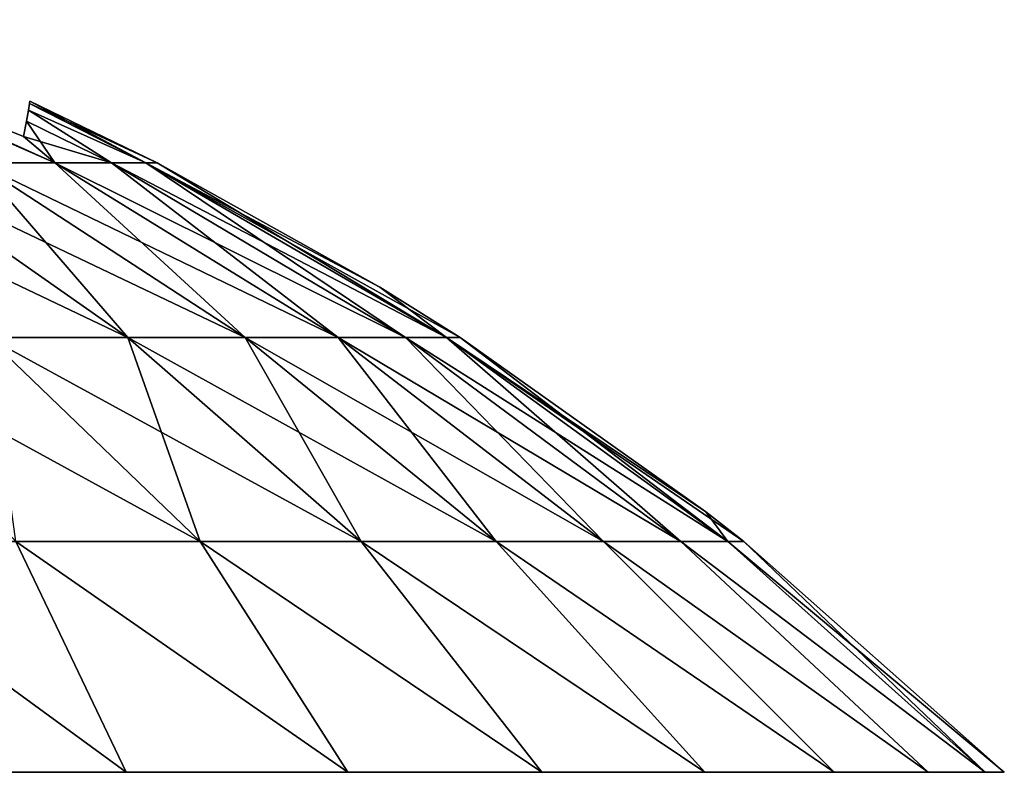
# Model space of a CAD drawing. Header units: millimetres. Extents: x -111 to 111, y -53 to 40.
# Tile 250 of 279: x 14.389 to 15.528, y 39.057 to 39.927. Entities that reach past the tile are written whole.
import ezdxf

# ---------------------------------------------------------------- set-up
doc = ezdxf.new("R2010")
doc.units = ezdxf.units.MM
doc.header["$LTSCALE"] = 52.148148
for name, color, linetype in [('191', 7, 'CONTINUOUS'), ('192', 7, 'CONTINUOUS'), ('193', 7, 'CONTINUOUS'), ('194', 7, 'CONTINUOUS')]:
    doc.layers.add(name, color=color, linetype=linetype)

msp = doc.modelspace()

# ---------------------------------------------------------------- linework, layer by layer
at = {"layer": '191', "color": 7, "linetype": 'CONTINUOUS'}
for points in [[(14.0925, 39.9138, 13.3155), (14.0539, 39.9274, 13.3179), (14.4302, 39.7616, 13.3735), (14.0925, 39.9138, 13.3155)], [(14.4302, 39.7616, 13.3735), (14.0539, 39.9274, 13.3179), (14.34, 39.7616, 13.574), (14.4302, 39.7616, 13.3735)], [(14.394, 39.7921, 13.294), (14.0925, 39.9138, 13.3155), (14.4302, 39.7616, 13.3735), (14.394, 39.7921, 13.294)], [(14.4008, 39.8306, 12.8708), (14.3995, 39.8228, 13.0126), (14.5353, 39.7616, 12.9474), (14.4008, 39.8306, 12.8708)], [(14.4013, 39.8332, 12.7279), (14.4008, 39.8306, 12.8708), (14.5485, 39.7616, 12.7279), (14.4013, 39.8332, 12.7279)], [(14.5485, 39.7616, 12.7279), (14.4008, 39.8306, 12.8708), (14.5353, 39.7616, 12.9474), (14.5485, 39.7616, 12.7279)], [(14.3995, 39.8228, 13.0126), (14.3972, 39.81, 13.1537), (14.4956, 39.7616, 13.1636), (14.3995, 39.8228, 13.0126)], [(14.5353, 39.7616, 12.9474), (14.3995, 39.8228, 13.0126), (14.4956, 39.7616, 13.1636), (14.5353, 39.7616, 12.9474)], [(14.3972, 39.81, 13.1537), (14.394, 39.7921, 13.294), (14.4956, 39.7616, 13.1636), (14.3972, 39.81, 13.1537)], [(14.4956, 39.7616, 13.1636), (14.394, 39.7921, 13.294), (14.4302, 39.7616, 13.3735), (14.4956, 39.7616, 13.1636)], [(14.2263, 39.7616, 13.7622), (14.0907, 39.7616, 13.9352), (14.5144, 39.5597, 13.961), (14.2263, 39.7616, 13.7622)], [(14.0907, 39.7616, 13.9352), (14.3527, 39.5597, 14.1674), (14.5144, 39.5597, 13.961), (14.0907, 39.7616, 13.9352)], [(14.34, 39.7616, 13.574), (14.2263, 39.7616, 13.7622), (14.65, 39.5597, 13.7367), (14.34, 39.7616, 13.574)], [(14.2263, 39.7616, 13.7622), (14.5144, 39.5597, 13.961), (14.65, 39.5597, 13.7367), (14.2263, 39.7616, 13.7622)], [(14.4302, 39.7616, 13.3735), (14.34, 39.7616, 13.574), (14.7576, 39.5597, 13.4977), (14.4302, 39.7616, 13.3735)], [(14.34, 39.7616, 13.574), (14.65, 39.5597, 13.7367), (14.7576, 39.5597, 13.4977), (14.34, 39.7616, 13.574)], [(14.4956, 39.7616, 13.1636), (14.4302, 39.7616, 13.3735), (14.8356, 39.5597, 13.2474), (14.4956, 39.7616, 13.1636)], [(14.4302, 39.7616, 13.3735), (14.7576, 39.5597, 13.4977), (14.8356, 39.5597, 13.2474), (14.4302, 39.7616, 13.3735)], [(14.4956, 39.7616, 13.1636), (14.8356, 39.5597, 13.2474), (14.8828, 39.5597, 12.9896), (14.4956, 39.7616, 13.1636)], [(14.5353, 39.7616, 12.9474), (14.4956, 39.7616, 13.1636), (14.8828, 39.5597, 12.9896), (14.5353, 39.7616, 12.9474)], [(14.5353, 39.7616, 12.9474), (14.8987, 39.5597, 12.7279), (14.8057, 39.618, 12.7279), (14.5353, 39.7616, 12.9474)], [(14.5353, 39.7616, 12.9474), (14.8828, 39.5597, 12.9896), (14.8987, 39.5597, 12.7279), (14.5353, 39.7616, 12.9474)], [(14.5485, 39.7616, 12.7279), (14.5353, 39.7616, 12.9474), (14.8057, 39.618, 12.7279), (14.5485, 39.7616, 12.7279)], [(14.3849, 39.3235, 14.5982), (14.5982, 39.3235, 14.3849), (14.1674, 39.5597, 14.3527), (14.3849, 39.3235, 14.5982)], [(14.1674, 39.5597, 14.3527), (14.5982, 39.3235, 14.3849), (14.3527, 39.5597, 14.1674), (14.1674, 39.5597, 14.3527)], [(14.3527, 39.5597, 14.1674), (14.7843, 39.3235, 14.1473), (14.5144, 39.5597, 13.961), (14.3527, 39.5597, 14.1674)], [(14.5982, 39.3235, 14.3849), (14.7843, 39.3235, 14.1473), (14.3527, 39.5597, 14.1674), (14.5982, 39.3235, 14.3849)], [(14.5144, 39.5597, 13.961), (14.9404, 39.3235, 13.8891), (14.65, 39.5597, 13.7367), (14.5144, 39.5597, 13.961)], [(14.7843, 39.3235, 14.1473), (14.9404, 39.3235, 13.8891), (14.5144, 39.5597, 13.961), (14.7843, 39.3235, 14.1473)], [(14.9404, 39.3235, 13.8891), (15.0643, 39.3235, 13.614), (14.65, 39.5597, 13.7367), (14.9404, 39.3235, 13.8891)], [(14.65, 39.5597, 13.7367), (15.0643, 39.3235, 13.614), (14.7576, 39.5597, 13.4977), (14.65, 39.5597, 13.7367)], [(15.0643, 39.3235, 13.614), (15.154, 39.3235, 13.3259), (14.7576, 39.5597, 13.4977), (15.0643, 39.3235, 13.614)], [(14.7576, 39.5597, 13.4977), (15.154, 39.3235, 13.3259), (14.8356, 39.5597, 13.2474), (14.7576, 39.5597, 13.4977)], [(15.154, 39.3235, 13.3259), (15.2084, 39.3235, 13.0291), (14.8356, 39.5597, 13.2474), (15.154, 39.3235, 13.3259)], [(14.8356, 39.5597, 13.2474), (15.2084, 39.3235, 13.0291), (14.8828, 39.5597, 12.9896), (14.8356, 39.5597, 13.2474)], [(15.2084, 39.3235, 13.0291), (15.2266, 39.3235, 12.7279), (14.8828, 39.5597, 12.9896), (15.2084, 39.3235, 13.0291)], [(15.2266, 39.3235, 12.7279), (15.1829, 39.358, 12.7279), (14.8828, 39.5597, 12.9896), (15.2266, 39.3235, 12.7279)], [(14.8828, 39.5597, 12.9896), (15.1829, 39.358, 12.7279), (14.8987, 39.5597, 12.7279), (14.8828, 39.5597, 12.9896)], [(14.2282, 39.0566, 15.092), (14.5127, 39.0566, 14.8854), (14.1473, 39.3235, 14.7843), (14.2282, 39.0566, 15.092)], [(14.1473, 39.3235, 14.7843), (14.5127, 39.0566, 14.8854), (14.3849, 39.3235, 14.5982), (14.1473, 39.3235, 14.7843)], [(14.5127, 39.0566, 14.8854), (14.769, 39.0566, 14.6447), (14.3849, 39.3235, 14.5982), (14.5127, 39.0566, 14.8854)], [(14.3849, 39.3235, 14.5982), (14.769, 39.0566, 14.6447), (14.5982, 39.3235, 14.3849), (14.3849, 39.3235, 14.5982)], [(14.769, 39.0566, 14.6447), (14.9932, 39.0566, 14.3737), (14.5982, 39.3235, 14.3849), (14.769, 39.0566, 14.6447)], [(14.5982, 39.3235, 14.3849), (14.9932, 39.0566, 14.3737), (14.7843, 39.3235, 14.1473), (14.5982, 39.3235, 14.3849)], [(14.9932, 39.0566, 14.3737), (15.1816, 39.0566, 14.0768), (14.7843, 39.3235, 14.1473), (14.9932, 39.0566, 14.3737)], [(14.7843, 39.3235, 14.1473), (15.1816, 39.0566, 14.0768), (14.9404, 39.3235, 13.8891), (14.7843, 39.3235, 14.1473)], [(15.1816, 39.0566, 14.0768), (15.3313, 39.0566, 13.7587), (14.9404, 39.3235, 13.8891), (15.1816, 39.0566, 14.0768)], [(14.9404, 39.3235, 13.8891), (15.3313, 39.0566, 13.7587), (15.0643, 39.3235, 13.614), (14.9404, 39.3235, 13.8891)], [(15.3313, 39.0566, 13.7587), (15.44, 39.0566, 13.4243), (15.0643, 39.3235, 13.614), (15.3313, 39.0566, 13.7587)], [(15.0643, 39.3235, 13.614), (15.44, 39.0566, 13.4243), (15.154, 39.3235, 13.3259), (15.0643, 39.3235, 13.614)], [(15.44, 39.0566, 13.4243), (15.5058, 39.0566, 13.0789), (15.154, 39.3235, 13.3259), (15.44, 39.0566, 13.4243)], [(15.154, 39.3235, 13.3259), (15.5058, 39.0566, 13.0789), (15.2084, 39.3235, 13.0291), (15.154, 39.3235, 13.3259)], [(15.5058, 39.0566, 13.0789), (15.5279, 39.0566, 12.7279), (15.2084, 39.3235, 13.0291), (15.5058, 39.0566, 13.0789)], [(15.2084, 39.3235, 13.0291), (15.5279, 39.0566, 12.7279), (15.2266, 39.3235, 12.7279), (15.2084, 39.3235, 13.0291)]]:
    msp.add_3dface(points, dxfattribs=at)
at = {"layer": '192', "color": 7, "linetype": 'CONTINUOUS'}
for points in [[(14.4302, 39.7616, 12.0823), (14.34, 39.7616, 11.8818), (14.0926, 39.9138, 12.1403), (14.4302, 39.7616, 12.0823)], [(14.394, 39.7921, 12.1618), (14.4302, 39.7616, 12.0823), (14.0926, 39.9138, 12.1403), (14.394, 39.7921, 12.1618)], [(14.4008, 39.8306, 12.5852), (14.5353, 39.7616, 12.5085), (14.3995, 39.8228, 12.4434), (14.4008, 39.8306, 12.5852)], [(14.4013, 39.8332, 12.7279), (14.5353, 39.7616, 12.5085), (14.4008, 39.8306, 12.5852), (14.4013, 39.8332, 12.7279)], [(14.4013, 39.8332, 12.7279), (14.5485, 39.7616, 12.7279), (14.5353, 39.7616, 12.5085), (14.4013, 39.8332, 12.7279)], [(14.3995, 39.8228, 12.4434), (14.4956, 39.7616, 12.2922), (14.3972, 39.81, 12.3023), (14.3995, 39.8228, 12.4434)], [(14.5353, 39.7616, 12.5085), (14.4956, 39.7616, 12.2922), (14.3995, 39.8228, 12.4434), (14.5353, 39.7616, 12.5085)], [(14.3972, 39.81, 12.3023), (14.4302, 39.7616, 12.0823), (14.394, 39.7921, 12.1618), (14.3972, 39.81, 12.3023)], [(14.4956, 39.7616, 12.2922), (14.4302, 39.7616, 12.0823), (14.3972, 39.81, 12.3023), (14.4956, 39.7616, 12.2922)], [(14.2263, 39.7616, 11.6937), (14.5144, 39.5597, 11.4948), (14.3527, 39.5597, 11.2885), (14.2263, 39.7616, 11.6937)], [(14.2263, 39.7616, 11.6937), (14.34, 39.7616, 11.8818), (14.5144, 39.5597, 11.4948), (14.2263, 39.7616, 11.6937)], [(14.34, 39.7616, 11.8818), (14.65, 39.5597, 11.7191), (14.5144, 39.5597, 11.4948), (14.34, 39.7616, 11.8818)], [(14.34, 39.7616, 11.8818), (14.4302, 39.7616, 12.0823), (14.65, 39.5597, 11.7191), (14.34, 39.7616, 11.8818)], [(14.4302, 39.7616, 12.0823), (14.7576, 39.5597, 11.9582), (14.65, 39.5597, 11.7191), (14.4302, 39.7616, 12.0823)], [(14.4302, 39.7616, 12.0823), (14.4956, 39.7616, 12.2922), (14.7576, 39.5597, 11.9582), (14.4302, 39.7616, 12.0823)], [(14.4956, 39.7616, 12.2922), (14.5353, 39.7616, 12.5085), (14.8356, 39.5597, 12.2084), (14.4956, 39.7616, 12.2922)], [(14.4956, 39.7616, 12.2922), (14.8356, 39.5597, 12.2084), (14.7576, 39.5597, 11.9582), (14.4956, 39.7616, 12.2922)], [(14.5353, 39.7616, 12.5085), (14.8828, 39.5597, 12.4663), (14.8356, 39.5597, 12.2084), (14.5353, 39.7616, 12.5085)], [(14.5353, 39.7616, 12.5085), (14.5485, 39.7616, 12.7279), (14.8828, 39.5597, 12.4663), (14.5353, 39.7616, 12.5085)], [(14.5485, 39.7616, 12.7279), (14.8057, 39.618, 12.7279), (14.8828, 39.5597, 12.4663), (14.5485, 39.7616, 12.7279)], [(14.8057, 39.618, 12.7279), (14.8987, 39.5597, 12.7279), (14.8828, 39.5597, 12.4663), (14.8057, 39.618, 12.7279)], [(14.5144, 39.5597, 11.4948), (14.5982, 39.3235, 11.071), (14.3527, 39.5597, 11.2885), (14.5144, 39.5597, 11.4948)], [(14.5982, 39.3235, 11.071), (14.3849, 39.3235, 10.8576), (14.3527, 39.5597, 11.2885), (14.5982, 39.3235, 11.071)], [(14.65, 39.5597, 11.7191), (14.7843, 39.3235, 11.3085), (14.5144, 39.5597, 11.4948), (14.65, 39.5597, 11.7191)], [(14.7843, 39.3235, 11.3085), (14.5982, 39.3235, 11.071), (14.5144, 39.5597, 11.4948), (14.7843, 39.3235, 11.3085)], [(14.7576, 39.5597, 11.9582), (14.9404, 39.3235, 11.5667), (14.65, 39.5597, 11.7191), (14.7576, 39.5597, 11.9582)], [(14.9404, 39.3235, 11.5667), (14.7843, 39.3235, 11.3085), (14.65, 39.5597, 11.7191), (14.9404, 39.3235, 11.5667)], [(14.8356, 39.5597, 12.2084), (15.0643, 39.3235, 11.8419), (14.7576, 39.5597, 11.9582), (14.8356, 39.5597, 12.2084)], [(15.0643, 39.3235, 11.8419), (14.9404, 39.3235, 11.5667), (14.7576, 39.5597, 11.9582), (15.0643, 39.3235, 11.8419)], [(14.8828, 39.5597, 12.4663), (15.154, 39.3235, 12.1299), (14.8356, 39.5597, 12.2084), (14.8828, 39.5597, 12.4663)], [(15.154, 39.3235, 12.1299), (15.0643, 39.3235, 11.8419), (14.8356, 39.5597, 12.2084), (15.154, 39.3235, 12.1299)], [(15.2084, 39.3235, 12.4267), (15.154, 39.3235, 12.1299), (14.8828, 39.5597, 12.4663), (15.2084, 39.3235, 12.4267)], [(14.8987, 39.5597, 12.7279), (15.2084, 39.3235, 12.4267), (14.8828, 39.5597, 12.4663), (14.8987, 39.5597, 12.7279)], [(14.8987, 39.5597, 12.7279), (15.1829, 39.358, 12.7279), (15.2084, 39.3235, 12.4267), (14.8987, 39.5597, 12.7279)], [(15.1829, 39.358, 12.7279), (15.2266, 39.3235, 12.7279), (15.2084, 39.3235, 12.4267), (15.1829, 39.358, 12.7279)], [(14.3849, 39.3235, 10.8576), (14.5127, 39.0566, 10.5705), (14.1473, 39.3235, 10.6715), (14.3849, 39.3235, 10.8576)], [(14.5127, 39.0566, 10.5705), (14.2282, 39.0566, 10.3638), (14.1473, 39.3235, 10.6715), (14.5127, 39.0566, 10.5705)], [(14.5982, 39.3235, 11.071), (14.769, 39.0566, 10.8112), (14.3849, 39.3235, 10.8576), (14.5982, 39.3235, 11.071)], [(14.769, 39.0566, 10.8112), (14.5127, 39.0566, 10.5705), (14.3849, 39.3235, 10.8576), (14.769, 39.0566, 10.8112)], [(14.7843, 39.3235, 11.3085), (14.9932, 39.0566, 11.0821), (14.5982, 39.3235, 11.071), (14.7843, 39.3235, 11.3085)], [(14.9932, 39.0566, 11.0821), (14.769, 39.0566, 10.8112), (14.5982, 39.3235, 11.071), (14.9932, 39.0566, 11.0821)], [(15.1816, 39.0566, 11.379), (14.9932, 39.0566, 11.0821), (14.7843, 39.3235, 11.3085), (15.1816, 39.0566, 11.379)], [(14.9404, 39.3235, 11.5667), (15.1816, 39.0566, 11.379), (14.7843, 39.3235, 11.3085), (14.9404, 39.3235, 11.5667)], [(15.0643, 39.3235, 11.8419), (15.3313, 39.0566, 11.6972), (14.9404, 39.3235, 11.5667), (15.0643, 39.3235, 11.8419)], [(15.3313, 39.0566, 11.6972), (15.1816, 39.0566, 11.379), (14.9404, 39.3235, 11.5667), (15.3313, 39.0566, 11.6972)], [(15.154, 39.3235, 12.1299), (15.44, 39.0566, 12.0316), (15.0643, 39.3235, 11.8419), (15.154, 39.3235, 12.1299)], [(15.44, 39.0566, 12.0316), (15.3313, 39.0566, 11.6972), (15.0643, 39.3235, 11.8419), (15.44, 39.0566, 12.0316)], [(15.2084, 39.3235, 12.4267), (15.5058, 39.0566, 12.377), (15.154, 39.3235, 12.1299), (15.2084, 39.3235, 12.4267)], [(15.5058, 39.0566, 12.377), (15.44, 39.0566, 12.0316), (15.154, 39.3235, 12.1299), (15.5058, 39.0566, 12.377)], [(15.2266, 39.3235, 12.7279), (15.5058, 39.0566, 12.377), (15.2084, 39.3235, 12.4267), (15.2266, 39.3235, 12.7279)], [(15.2266, 39.3235, 12.7279), (15.5279, 39.0566, 12.7279), (15.5058, 39.0566, 12.377), (15.2266, 39.3235, 12.7279)]]:
    msp.add_3dface(points, dxfattribs=at)
at = {"layer": '193', "color": 7, "linetype": 'CONTINUOUS'}
for points in [[(14.0925, 39.9138, -12.1403), (14.0539, 39.9274, -12.138), (14.4302, 39.7616, -12.0823), (14.0925, 39.9138, -12.1403)], [(14.4302, 39.7616, -12.0823), (14.0539, 39.9274, -12.138), (14.34, 39.7616, -11.8818), (14.4302, 39.7616, -12.0823)], [(14.394, 39.7921, -12.1618), (14.0925, 39.9138, -12.1403), (14.4302, 39.7616, -12.0823), (14.394, 39.7921, -12.1618)], [(14.4008, 39.8306, -12.5851), (14.3995, 39.8228, -12.4433), (14.5353, 39.7616, -12.5085), (14.4008, 39.8306, -12.5851)], [(14.4013, 39.8332, -12.7279), (14.4008, 39.8306, -12.5851), (14.5485, 39.7616, -12.7279), (14.4013, 39.8332, -12.7279)], [(14.5485, 39.7616, -12.7279), (14.4008, 39.8306, -12.5851), (14.5353, 39.7616, -12.5085), (14.5485, 39.7616, -12.7279)], [(14.3995, 39.8228, -12.4433), (14.3972, 39.81, -12.3022), (14.4956, 39.7616, -12.2922), (14.3995, 39.8228, -12.4433)], [(14.5353, 39.7616, -12.5085), (14.3995, 39.8228, -12.4433), (14.4956, 39.7616, -12.2922), (14.5353, 39.7616, -12.5085)], [(14.3972, 39.81, -12.3022), (14.394, 39.7921, -12.1618), (14.4956, 39.7616, -12.2922), (14.3972, 39.81, -12.3022)], [(14.4956, 39.7616, -12.2922), (14.394, 39.7921, -12.1618), (14.4302, 39.7616, -12.0823), (14.4956, 39.7616, -12.2922)], [(14.2263, 39.7616, -11.6937), (14.0907, 39.7616, -11.5206), (14.5144, 39.5597, -11.4948), (14.2263, 39.7616, -11.6937)], [(14.0907, 39.7616, -11.5206), (14.3527, 39.5597, -11.2885), (14.5144, 39.5597, -11.4948), (14.0907, 39.7616, -11.5206)], [(14.34, 39.7616, -11.8818), (14.2263, 39.7616, -11.6937), (14.65, 39.5597, -11.7191), (14.34, 39.7616, -11.8818)], [(14.2263, 39.7616, -11.6937), (14.5144, 39.5597, -11.4948), (14.65, 39.5597, -11.7191), (14.2263, 39.7616, -11.6937)], [(14.4302, 39.7616, -12.0823), (14.34, 39.7616, -11.8818), (14.7576, 39.5597, -11.9582), (14.4302, 39.7616, -12.0823)], [(14.34, 39.7616, -11.8818), (14.65, 39.5597, -11.7191), (14.7576, 39.5597, -11.9582), (14.34, 39.7616, -11.8818)], [(14.4956, 39.7616, -12.2922), (14.4302, 39.7616, -12.0823), (14.8356, 39.5597, -12.2084), (14.4956, 39.7616, -12.2922)], [(14.4302, 39.7616, -12.0823), (14.7576, 39.5597, -11.9582), (14.8356, 39.5597, -12.2084), (14.4302, 39.7616, -12.0823)], [(14.4956, 39.7616, -12.2922), (14.8356, 39.5597, -12.2084), (14.8828, 39.5597, -12.4663), (14.4956, 39.7616, -12.2922)], [(14.5353, 39.7616, -12.5085), (14.4956, 39.7616, -12.2922), (14.8828, 39.5597, -12.4663), (14.5353, 39.7616, -12.5085)], [(14.5353, 39.7616, -12.5085), (14.8987, 39.5597, -12.7279), (14.8057, 39.618, -12.7279), (14.5353, 39.7616, -12.5085)], [(14.5353, 39.7616, -12.5085), (14.8828, 39.5597, -12.4663), (14.8987, 39.5597, -12.7279), (14.5353, 39.7616, -12.5085)], [(14.5485, 39.7616, -12.7279), (14.5353, 39.7616, -12.5085), (14.8057, 39.618, -12.7279), (14.5485, 39.7616, -12.7279)], [(14.3849, 39.3235, -10.8576), (14.5982, 39.3235, -11.071), (14.1674, 39.5597, -11.1031), (14.3849, 39.3235, -10.8576)], [(14.1674, 39.5597, -11.1031), (14.5982, 39.3235, -11.071), (14.3527, 39.5597, -11.2885), (14.1674, 39.5597, -11.1031)], [(14.3527, 39.5597, -11.2885), (14.7843, 39.3235, -11.3085), (14.5144, 39.5597, -11.4948), (14.3527, 39.5597, -11.2885)], [(14.5982, 39.3235, -11.071), (14.7843, 39.3235, -11.3085), (14.3527, 39.5597, -11.2885), (14.5982, 39.3235, -11.071)], [(14.5144, 39.5597, -11.4948), (14.9404, 39.3235, -11.5667), (14.65, 39.5597, -11.7191), (14.5144, 39.5597, -11.4948)], [(14.7843, 39.3235, -11.3085), (14.9404, 39.3235, -11.5667), (14.5144, 39.5597, -11.4948), (14.7843, 39.3235, -11.3085)], [(14.9404, 39.3235, -11.5667), (15.0643, 39.3235, -11.8419), (14.65, 39.5597, -11.7191), (14.9404, 39.3235, -11.5667)], [(14.65, 39.5597, -11.7191), (15.0643, 39.3235, -11.8419), (14.7576, 39.5597, -11.9582), (14.65, 39.5597, -11.7191)], [(15.0643, 39.3235, -11.8419), (15.154, 39.3235, -12.1299), (14.7576, 39.5597, -11.9582), (15.0643, 39.3235, -11.8419)], [(14.7576, 39.5597, -11.9582), (15.154, 39.3235, -12.1299), (14.8356, 39.5597, -12.2084), (14.7576, 39.5597, -11.9582)], [(15.154, 39.3235, -12.1299), (15.2084, 39.3235, -12.4267), (14.8356, 39.5597, -12.2084), (15.154, 39.3235, -12.1299)], [(14.8356, 39.5597, -12.2084), (15.2084, 39.3235, -12.4267), (14.8828, 39.5597, -12.4663), (14.8356, 39.5597, -12.2084)], [(15.2084, 39.3235, -12.4267), (15.2266, 39.3235, -12.7279), (14.8828, 39.5597, -12.4663), (15.2084, 39.3235, -12.4267)], [(15.2266, 39.3235, -12.7279), (15.1829, 39.358, -12.7279), (14.8828, 39.5597, -12.4663), (15.2266, 39.3235, -12.7279)], [(14.8828, 39.5597, -12.4663), (15.1829, 39.358, -12.7279), (14.8987, 39.5597, -12.7279), (14.8828, 39.5597, -12.4663)], [(14.2282, 39.0566, -10.3638), (14.5127, 39.0566, -10.5705), (14.1473, 39.3235, -10.6715), (14.2282, 39.0566, -10.3638)], [(14.1473, 39.3235, -10.6715), (14.5127, 39.0566, -10.5705), (14.3849, 39.3235, -10.8576), (14.1473, 39.3235, -10.6715)], [(14.5127, 39.0566, -10.5705), (14.769, 39.0566, -10.8112), (14.3849, 39.3235, -10.8576), (14.5127, 39.0566, -10.5705)], [(14.3849, 39.3235, -10.8576), (14.769, 39.0566, -10.8112), (14.5982, 39.3235, -11.071), (14.3849, 39.3235, -10.8576)], [(14.769, 39.0566, -10.8112), (14.9932, 39.0566, -11.0821), (14.5982, 39.3235, -11.071), (14.769, 39.0566, -10.8112)], [(14.5982, 39.3235, -11.071), (14.9932, 39.0566, -11.0821), (14.7843, 39.3235, -11.3085), (14.5982, 39.3235, -11.071)], [(14.9932, 39.0566, -11.0821), (15.1816, 39.0566, -11.379), (14.7843, 39.3235, -11.3085), (14.9932, 39.0566, -11.0821)], [(14.7843, 39.3235, -11.3085), (15.1816, 39.0566, -11.379), (14.9404, 39.3235, -11.5667), (14.7843, 39.3235, -11.3085)], [(15.1816, 39.0566, -11.379), (15.3313, 39.0566, -11.6972), (14.9404, 39.3235, -11.5667), (15.1816, 39.0566, -11.379)], [(14.9404, 39.3235, -11.5667), (15.3313, 39.0566, -11.6972), (15.0643, 39.3235, -11.8419), (14.9404, 39.3235, -11.5667)], [(15.3313, 39.0566, -11.6972), (15.44, 39.0566, -12.0316), (15.0643, 39.3235, -11.8419), (15.3313, 39.0566, -11.6972)], [(15.0643, 39.3235, -11.8419), (15.44, 39.0566, -12.0316), (15.154, 39.3235, -12.1299), (15.0643, 39.3235, -11.8419)], [(15.44, 39.0566, -12.0316), (15.5058, 39.0566, -12.377), (15.154, 39.3235, -12.1299), (15.44, 39.0566, -12.0316)], [(15.154, 39.3235, -12.1299), (15.5058, 39.0566, -12.377), (15.2084, 39.3235, -12.4267), (15.154, 39.3235, -12.1299)], [(15.5058, 39.0566, -12.377), (15.5279, 39.0566, -12.7279), (15.2084, 39.3235, -12.4267), (15.5058, 39.0566, -12.377)], [(15.2084, 39.3235, -12.4267), (15.5279, 39.0566, -12.7279), (15.2266, 39.3235, -12.7279), (15.2084, 39.3235, -12.4267)]]:
    msp.add_3dface(points, dxfattribs=at)
at = {"layer": '194', "color": 7, "linetype": 'CONTINUOUS'}
for points in [[(14.4302, 39.7616, -13.3735), (14.34, 39.7616, -13.574), (14.0926, 39.9138, -13.3155), (14.4302, 39.7616, -13.3735)], [(14.394, 39.7921, -13.294), (14.4302, 39.7616, -13.3735), (14.0926, 39.9138, -13.3155), (14.394, 39.7921, -13.294)], [(14.4008, 39.8306, -12.8706), (14.5353, 39.7616, -12.9474), (14.3995, 39.8228, -13.0124), (14.4008, 39.8306, -12.8706)], [(14.4013, 39.8332, -12.7279), (14.5353, 39.7616, -12.9474), (14.4008, 39.8306, -12.8706), (14.4013, 39.8332, -12.7279)], [(14.4013, 39.8332, -12.7279), (14.5485, 39.7616, -12.7279), (14.5353, 39.7616, -12.9474), (14.4013, 39.8332, -12.7279)], [(14.3995, 39.8228, -13.0124), (14.4956, 39.7616, -13.1636), (14.3972, 39.81, -13.1535), (14.3995, 39.8228, -13.0124)], [(14.5353, 39.7616, -12.9474), (14.4956, 39.7616, -13.1636), (14.3995, 39.8228, -13.0124), (14.5353, 39.7616, -12.9474)], [(14.3972, 39.81, -13.1535), (14.4302, 39.7616, -13.3735), (14.394, 39.7921, -13.294), (14.3972, 39.81, -13.1535)], [(14.4956, 39.7616, -13.1636), (14.4302, 39.7616, -13.3735), (14.3972, 39.81, -13.1535), (14.4956, 39.7616, -13.1636)], [(14.2263, 39.7616, -13.7622), (14.34, 39.7616, -13.574), (14.5144, 39.5597, -13.961), (14.2263, 39.7616, -13.7622)], [(14.2263, 39.7616, -13.7622), (14.5144, 39.5597, -13.961), (14.3527, 39.5597, -14.1674), (14.2263, 39.7616, -13.7622)], [(14.34, 39.7616, -13.574), (14.4302, 39.7616, -13.3735), (14.65, 39.5597, -13.7367), (14.34, 39.7616, -13.574)], [(14.34, 39.7616, -13.574), (14.65, 39.5597, -13.7367), (14.5144, 39.5597, -13.961), (14.34, 39.7616, -13.574)], [(14.4302, 39.7616, -13.3735), (14.4956, 39.7616, -13.1636), (14.7576, 39.5597, -13.4977), (14.4302, 39.7616, -13.3735)], [(14.4302, 39.7616, -13.3735), (14.7576, 39.5597, -13.4977), (14.65, 39.5597, -13.7367), (14.4302, 39.7616, -13.3735)], [(14.4956, 39.7616, -13.1636), (14.8356, 39.5597, -13.2474), (14.7576, 39.5597, -13.4977), (14.4956, 39.7616, -13.1636)], [(14.4956, 39.7616, -13.1636), (14.5353, 39.7616, -12.9474), (14.8356, 39.5597, -13.2474), (14.4956, 39.7616, -13.1636)], [(14.5353, 39.7616, -12.9474), (14.8828, 39.5597, -12.9896), (14.8356, 39.5597, -13.2474), (14.5353, 39.7616, -12.9474)], [(14.5353, 39.7616, -12.9474), (14.5485, 39.7616, -12.7279), (14.8828, 39.5597, -12.9896), (14.5353, 39.7616, -12.9474)], [(14.5485, 39.7616, -12.7279), (14.8057, 39.618, -12.7279), (14.8828, 39.5597, -12.9896), (14.5485, 39.7616, -12.7279)], [(14.8057, 39.618, -12.7279), (14.8987, 39.5597, -12.7279), (14.8828, 39.5597, -12.9896), (14.8057, 39.618, -12.7279)], [(14.5144, 39.5597, -13.961), (14.5982, 39.3235, -14.3849), (14.3527, 39.5597, -14.1674), (14.5144, 39.5597, -13.961)], [(14.5982, 39.3235, -14.3849), (14.3849, 39.3235, -14.5982), (14.3527, 39.5597, -14.1674), (14.5982, 39.3235, -14.3849)], [(14.7843, 39.3235, -14.1473), (14.5982, 39.3235, -14.3849), (14.5144, 39.5597, -13.961), (14.7843, 39.3235, -14.1473)], [(14.65, 39.5597, -13.7367), (14.7843, 39.3235, -14.1473), (14.5144, 39.5597, -13.961), (14.65, 39.5597, -13.7367)], [(14.9404, 39.3235, -13.8891), (14.7843, 39.3235, -14.1473), (14.65, 39.5597, -13.7367), (14.9404, 39.3235, -13.8891)], [(14.7576, 39.5597, -13.4977), (14.9404, 39.3235, -13.8891), (14.65, 39.5597, -13.7367), (14.7576, 39.5597, -13.4977)], [(15.0643, 39.3235, -13.614), (14.9404, 39.3235, -13.8891), (14.7576, 39.5597, -13.4977), (15.0643, 39.3235, -13.614)], [(14.8356, 39.5597, -13.2474), (15.0643, 39.3235, -13.614), (14.7576, 39.5597, -13.4977), (14.8356, 39.5597, -13.2474)], [(15.154, 39.3235, -13.3259), (15.0643, 39.3235, -13.614), (14.8356, 39.5597, -13.2474), (15.154, 39.3235, -13.3259)], [(14.8828, 39.5597, -12.9896), (15.154, 39.3235, -13.3259), (14.8356, 39.5597, -13.2474), (14.8828, 39.5597, -12.9896)], [(15.2084, 39.3235, -13.0291), (15.154, 39.3235, -13.3259), (14.8828, 39.5597, -12.9896), (15.2084, 39.3235, -13.0291)], [(14.8987, 39.5597, -12.7279), (15.2084, 39.3235, -13.0291), (14.8828, 39.5597, -12.9896), (14.8987, 39.5597, -12.7279)], [(14.8987, 39.5597, -12.7279), (15.1829, 39.358, -12.7279), (15.2084, 39.3235, -13.0291), (14.8987, 39.5597, -12.7279)], [(15.1829, 39.358, -12.7279), (15.2266, 39.3235, -12.7279), (15.2084, 39.3235, -13.0291), (15.1829, 39.358, -12.7279)], [(14.5127, 39.0566, -14.8854), (14.2282, 39.0566, -15.092), (14.1473, 39.3235, -14.7843), (14.5127, 39.0566, -14.8854)], [(14.3849, 39.3235, -14.5982), (14.5127, 39.0566, -14.8854), (14.1473, 39.3235, -14.7843), (14.3849, 39.3235, -14.5982)], [(14.769, 39.0566, -14.6447), (14.5127, 39.0566, -14.8854), (14.3849, 39.3235, -14.5982), (14.769, 39.0566, -14.6447)], [(14.5982, 39.3235, -14.3849), (14.769, 39.0566, -14.6447), (14.3849, 39.3235, -14.5982), (14.5982, 39.3235, -14.3849)], [(14.9932, 39.0566, -14.3737), (14.769, 39.0566, -14.6447), (14.5982, 39.3235, -14.3849), (14.9932, 39.0566, -14.3737)], [(14.7843, 39.3235, -14.1473), (14.9932, 39.0566, -14.3737), (14.5982, 39.3235, -14.3849), (14.7843, 39.3235, -14.1473)], [(15.1816, 39.0566, -14.0768), (14.9932, 39.0566, -14.3737), (14.7843, 39.3235, -14.1473), (15.1816, 39.0566, -14.0768)], [(14.9404, 39.3235, -13.8891), (15.1816, 39.0566, -14.0768), (14.7843, 39.3235, -14.1473), (14.9404, 39.3235, -13.8891)], [(15.3313, 39.0566, -13.7587), (15.1816, 39.0566, -14.0768), (14.9404, 39.3235, -13.8891), (15.3313, 39.0566, -13.7587)], [(15.0643, 39.3235, -13.614), (15.3313, 39.0566, -13.7587), (14.9404, 39.3235, -13.8891), (15.0643, 39.3235, -13.614)], [(15.154, 39.3235, -13.3259), (15.44, 39.0566, -13.4243), (15.0643, 39.3235, -13.614), (15.154, 39.3235, -13.3259)], [(15.44, 39.0566, -13.4243), (15.3313, 39.0566, -13.7587), (15.0643, 39.3235, -13.614), (15.44, 39.0566, -13.4243)], [(15.5058, 39.0566, -13.0789), (15.44, 39.0566, -13.4243), (15.154, 39.3235, -13.3259), (15.5058, 39.0566, -13.0789)], [(15.2084, 39.3235, -13.0291), (15.5058, 39.0566, -13.0789), (15.154, 39.3235, -13.3259), (15.2084, 39.3235, -13.0291)], [(15.2266, 39.3235, -12.7279), (15.5058, 39.0566, -13.0789), (15.2084, 39.3235, -13.0291), (15.2266, 39.3235, -12.7279)], [(15.2266, 39.3235, -12.7279), (15.5279, 39.0566, -12.7279), (15.5058, 39.0566, -13.0789), (15.2266, 39.3235, -12.7279)]]:
    msp.add_3dface(points, dxfattribs=at)

doc.saveas('drawing.dxf')
